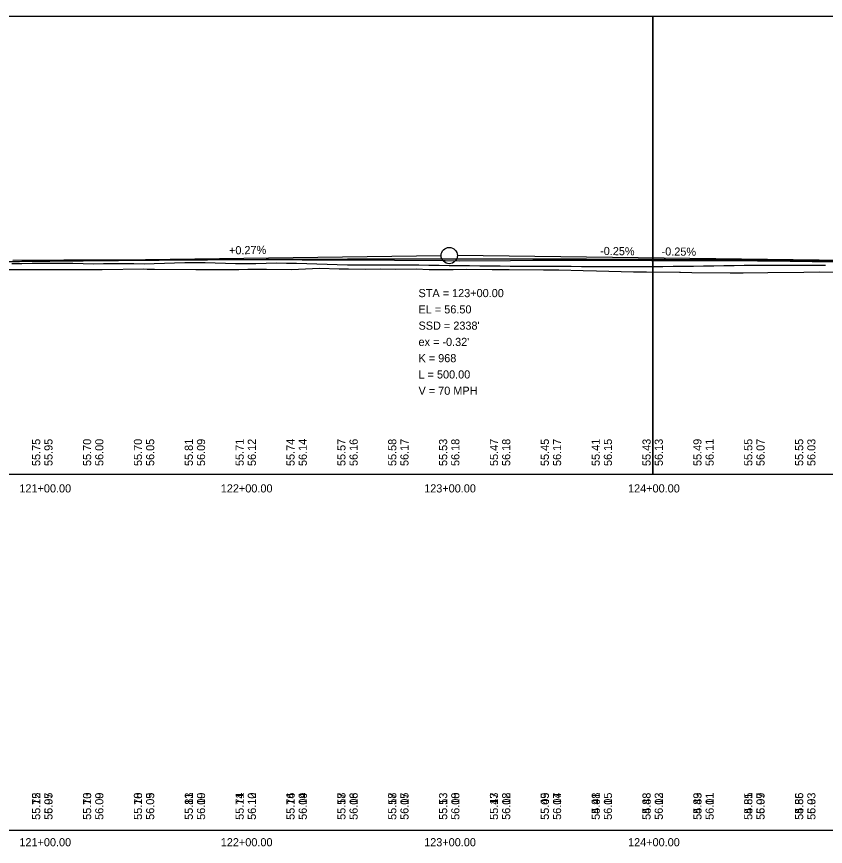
# Model space of a CAD drawing. Extents: x 3880794 to 3915434, y 287517 to 300173.
# Drawn here: x 3892625.7 to 3893023.2, y 297716.1 to 298124.2 of the extents above; entities that cross this region are included whole.
import ezdxf

# ---------------------------------------------------------------- set-up
doc = ezdxf.new("R2010")
doc.units = 0
for name, color, linetype in [('Level 1', 7, 'Continuous'), ('Level 2', 7, 'Continuous'), ('Level 30', 7, 'Continuous'), ('Level 31', 7, 'Continuous'), ('Level 32', 7, 'Continuous'), ('Level 62', 7, 'Continuous'), ('Level 63', 7, 'Continuous')]:
    doc.layers.add(name, color=color, linetype=linetype)

msp = doc.modelspace()

# ---------------------------------------------------------------- linework, layer by layer
at = {"layer": 'Level 1'}
for p, q in [((3892588.3, 298003.36), (3892834.3, 298006.64)), ((3893088.3, 298003.57), (3892842.3, 298006.64))]:
    msp.add_line(p, q, dxfattribs=at)
for points in [[(3892616.56, 297999.79), (3892639.44, 297999.81), (3892641.3, 297999.83), (3892663.4, 297999.82), (3892665.22, 297999.83), (3892667.75, 297999.83), (3892688.21, 298000.08), (3892689.9, 298000.07), (3892693.5, 298000.06), (3892713.77, 297999.85), (3892718.14, 297999.84), (3892734.88, 297999.84), (3892739.27, 297999.92), (3892739.69, 297999.91), (3892748.51, 298000.06), (3892760.72, 297999.87), (3892774.51, 298000.43), (3892784.27, 298000.12), (3892788.78, 298000.1), (3892797.04, 298000.03), (3892804.33, 298000.1), (3892812.08, 298000.01), (3892822.02, 298000.11), (3892828.45, 297999.86), (3892840.23, 297999.85), (3892846.7, 297999.95), (3892859.37, 297999.82), (3892867.77, 297999.84), (3892884.63, 297999.66), (3892892.2, 297999.64), (3892904.15, 297999.29)], [(3892904.15, 297999.29), (3892910.67, 297999.16), (3892928.87, 297998.63), (3892935.31, 297998.6), (3892951.49, 297998.47), (3892951.99, 297998.47), (3892957.61, 297998.4), (3892976.41, 297998.25), (3892982.73, 297998.21), (3892994.95, 297998.31), (3893012.52, 297998.46), (3893020.14, 297998.6), (3893032.16, 297998.58)]]:
    msp.add_lwpolyline(points, dxfattribs=at)
msp.add_circle((3892838.3, 298006.69), 4, dxfattribs=at)
msp.add_spline([(3892588.3, 298003.36), (3892598.3, 298003.49), (3892608.3, 298003.61), (3892618.3, 298003.73), (3892628.3, 298003.85), (3892638.3, 298003.96), (3892648.3, 298004.06), (3892658.3, 298004.16), (3892668.3, 298004.26), (3892678.3, 298004.35), (3892688.3, 298004.43), (3892698.3, 298004.51), (3892708.3, 298004.59), (3892718.3, 298004.65), (3892728.3, 298004.72), (3892738.3, 298004.78), (3892748.3, 298004.83), (3892758.3, 298004.88), (3892768.3, 298004.92), (3892778.3, 298004.96), (3892788.3, 298004.99), (3892798.3, 298005.02), (3892808.3, 298005.04), (3892818.3, 298005.06), (3892828.3, 298005.07), (3892838.3, 298005.08), (3892848.3, 298005.08), (3892858.3, 298005.07), (3892868.3, 298005.07), (3892878.3, 298005.05), (3892888.3, 298005.03), (3892898.3, 298005.01), (3892908.3, 298004.98), (3892918.3, 298004.94), (3892928.3, 298004.9), (3892938.3, 298004.86), (3892948.3, 298004.81), (3892958.3, 298004.75), (3892968.3, 298004.69), (3892978.3, 298004.63), (3892988.3, 298004.56), (3892998.3, 298004.48), (3893008.3, 298004.4), (3893018.3, 298004.31), (3893028.3, 298004.22), (3893038.3, 298004.13), (3893048.3, 298004.02), (3893058.3, 298003.92), (3893068.3, 298003.8), (3893078.3, 298003.69), (3893088.3, 298003.57)], degree=3, dxfattribs=at)
at = {"layer": 'Level 2'}
for p, q in [((3892623.88, 298004.43), (3892648.81, 298004.59)), ((3892648.81, 298004.59), (3892656.82, 298004.65)), ((3892656.82, 298004.65), (3892666.09, 298004.65)), ((3892666.09, 298004.65), (3892681.41, 298004.62)), ((3892681.41, 298004.62), (3892681.84, 298004.63)), ((3892681.84, 298004.63), (3892683.66, 298004.62)), ((3892683.66, 298004.62), (3892707.81, 298004.67)), ((3892707.81, 298004.67), (3892708.65, 298004.66)), ((3892708.65, 298004.66), (3892733.26, 298004.7)), ((3892733.26, 298004.7), (3892737.13, 298004.71)), ((3892737.13, 298004.71), (3892740.91, 298004.7)), ((3892740.91, 298004.7), (3892765.96, 298004.66)), ((3892765.96, 298004.66), (3892778.03, 298004.64)), ((3892778.03, 298004.64), (3892803.06, 298004.51)), ((3892803.06, 298004.51), (3892811.36, 298004.47)), ((3892811.36, 298004.47), (3892836.34, 298004.22)), ((3892836.34, 298004.22), (3892843.52, 298004.15)), ((3892843.52, 298004.15), (3892868.45, 298004.3)), ((3892868.45, 298004.3), (3892879.38, 298004.37)), ((3892879.38, 298004.37), (3892904.37, 298004.41)), ((3892904.37, 298004.41), (3892912.7, 298004.42)), ((3892912.7, 298004.42), (3892913.6, 298004.42)), ((3892913.6, 298004.42), (3892937.65, 298004.31)), ((3892937.65, 298004.31), (3892950.05, 298004.25)), ((3892950.05, 298004.25), (3892950.78, 298004.25)), ((3892950.78, 298004.25), (3892975.58, 298004.19)), ((3892975.58, 298004.19), (3892989.86, 298004.16)), ((3892989.86, 298004.16), (3892991.74, 298004.15)), ((3892991.74, 298004.15), (3892994.99, 298004.1)), ((3892994.99, 298004.1), (3893016.67, 298003.77)), ((3893019.92, 298003.72), (3893044.69, 298003.93)), ((3893016.67, 298003.77), (3893019.92, 298003.72))]:
    msp.add_line(p, q, dxfattribs=at)
msp.add_lwpolyline([(3892623.3, 298002.83), (3892628.3, 298002.84), (3892633.3, 298002.9), (3892638.3, 298002.96), (3892643.3, 298002.95), (3892648.3, 298002.92), (3892653.3, 298002.89), (3892658.3, 298002.73), (3892663.3, 298002.69), (3892668.3, 298002.79), (3892673.3, 298002.8), (3892678.3, 298002.79), (3892683.3, 298002.73), (3892688.3, 298002.67), (3892693.3, 298002.72), (3892698.3, 298002.91), (3892703.3, 298003.12), (3892708.3, 298003.19), (3892713.3, 298003.22), (3892718.3, 298003.25), (3892723.3, 298003.16), (3892728.3, 298002.88), (3892733.3, 298002.82), (3892738.3, 298002.74), (3892743.3, 298002.83), (3892748.3, 298002.93), (3892753.3, 298003.03), (3892758.3, 298003), (3892763.3, 298002.88), (3892768.3, 298002.73), (3892773.3, 298002.56), (3892778.3, 298002.38), (3892783.3, 298002.21), (3892788.3, 298002.06), (3892793.3, 298002.08), (3892798.3, 298002.06), (3892803.3, 298002.07), (3892808.3, 298002.09), (3892813.3, 298002.1), (3892818.3, 298002.11), (3892823.3, 298002.05), (3892828.3, 298001.98), (3892833.3, 298001.92), (3892838.3, 298001.85), (3892843.3, 298001.79), (3892848.3, 298001.72), (3892853.3, 298001.6), (3892858.3, 298001.58), (3892863.3, 298001.55), (3892868.3, 298001.53), (3892873.3, 298001.5), (3892878.3, 298001.48), (3892883.3, 298001.46), (3892888.3, 298001.43), (3892893.3, 298001.43), (3892898.3, 298001.39), (3892903.3, 298001.35), (3892908.3, 298001.31), (3892913.3, 298001.27), (3892918.3, 298001.22), (3892923.3, 298001.29), (3892928.3, 298001.3), (3892933.3, 298001.33), (3892938.3, 298001.35), (3892943.3, 298001.37), (3892948.3, 298001.39), (3892953.3, 298001.47), (3892958.3, 298001.54), (3892963.3, 298001.62), (3892968.3, 298001.7), (3892973.3, 298001.78), (3892978.3, 298001.86), (3892983.3, 298001.92), (3892988.3, 298001.92), (3892993.3, 298001.95), (3892998.3, 298001.95), (3893003.3, 298001.95), (3893008.3, 298001.95), (3893013.3, 298001.95), (3893018.3, 298001.95), (3893023.3, 298001.95)], dxfattribs=at)
at = {"layer": 'Level 62'}
for points in [[(3892238.3, 297899.19), (3892938.3, 297899.19), (3892938.3, 298124.19), (3892238.3, 298124.19)], [(3892238.3, 297899.19), (3892938.3, 297899.19), (3892938.3, 298124.19), (3892238.3, 298124.19)], [(3892938.3, 297899.19), (3893638.3, 297899.19), (3893638.3, 298124.19), (3892938.3, 298124.19)], [(3892938.3, 297899.19), (3893638.3, 297899.19), (3893638.3, 298124.19), (3892938.3, 298124.19)]]:
    msp.add_lwpolyline(points, close=True, dxfattribs=at)
at = {"layer": 'Level 63'}
msp.add_line((3881538.3, 297724.19), (3896411.35, 297724.19), dxfattribs=at)

# ---------------------------------------------------------------- texts
at = {"layer": 'Level 30'}
for s, p in [('121+00.00', (3892627.02, 297890.19)), ('121+00.00', (3892627.02, 297890.19)), ('122+00.00', (3892726.01, 297890.19)), ('122+00.00', (3892726.01, 297890.19)), ('123+00.00', (3892825.98, 297890.19)), ('123+00.00', (3892825.98, 297890.19)), ('124+00.00', (3892926.2, 297890.19)), ('124+00.00', (3892926.2, 297890.19)), ('121+00.00', (3892627.02, 297716.19)), ('121+00.00', (3892627.02, 297716.19)), ('122+00.00', (3892726.01, 297716.19)), ('122+00.00', (3892726.01, 297716.19)), ('123+00.00', (3892825.98, 297716.19)), ('123+00.00', (3892825.98, 297716.19)), ('124+00.00', (3892926.2, 297716.19)), ('124+00.00', (3892926.2, 297716.19))]:
    msp.add_text(s, height=4, dxfattribs=at).set_placement(p)
at = {"layer": 'Level 31'}
for s, rotation, p in [('+0.27%', 0.7639, (3892730.09, 298007.25)), ('-0.25%', 359.2838, (3892912.44, 298006.97)), ('-0.25%', 359.2838, (3892942.66, 298006.74)), ('55.95', 90, (3892643.3, 297903.19)), ('56.00', 90, (3892668.3, 297903.19)), ('56.05', 90, (3892693.3, 297903.19)), ('56.09', 90, (3892718.3, 297903.19)), ('56.12', 90, (3892743.3, 297903.19)), ('56.14', 90, (3892768.3, 297903.19)), ('56.16', 90, (3892793.3, 297903.19)), ('56.17', 90, (3892818.3, 297903.19)), ('56.18', 90, (3892843.3, 297903.19)), ('56.18', 90, (3892868.3, 297903.19)), ('56.17', 90, (3892893.3, 297903.19)), ('56.15', 90, (3892918.3, 297903.19)), ('56.13', 90, (3892943.3, 297903.19)), ('56.11', 90, (3892968.3, 297903.19)), ('56.07', 90, (3892993.3, 297903.19)), ('56.03', 90, (3893018.3, 297903.19)), ('55.12', 90, (3892637.3, 297729.19)), ('55.95', 90, (3892643.3, 297729.19)), ('55.13', 90, (3892662.3, 297729.19)), ('56.00', 90, (3892668.3, 297729.19)), ('55.18', 90, (3892687.3, 297729.19)), ('56.05', 90, (3892693.3, 297729.19)), ('55.13', 90, (3892712.3, 297729.19)), ('56.09', 90, (3892718.3, 297729.19)), ('55.14', 90, (3892737.3, 297729.19)), ('56.12', 90, (3892743.3, 297729.19)), ('55.16', 90, (3892762.3, 297729.19)), ('56.14', 90, (3892768.3, 297729.19)), ('55.18', 90, (3892787.3, 297729.19)), ('56.16', 90, (3892793.3, 297729.19)), ('55.17', 90, (3892812.3, 297729.19)), ('56.17', 90, (3892818.3, 297729.19)), ('55.13', 90, (3892837.3, 297729.19)), ('56.18', 90, (3892843.3, 297729.19)), ('55.13', 90, (3892862.3, 297729.19)), ('56.18', 90, (3892868.3, 297729.19)), ('55.09', 90, (3892887.3, 297729.19)), ('56.17', 90, (3892893.3, 297729.19)), ('54.98', 90, (3892912.3, 297729.19)), ('56.15', 90, (3892918.3, 297729.19)), ('54.88', 90, (3892937.3, 297729.19)), ('56.13', 90, (3892943.3, 297729.19)), ('54.83', 90, (3892962.3, 297729.19)), ('56.11', 90, (3892968.3, 297729.19)), ('54.81', 90, (3892987.3, 297729.19)), ('56.07', 90, (3892993.3, 297729.19)), ('54.86', 90, (3893012.3, 297729.19)), ('56.03', 90, (3893018.3, 297729.19))]:
    msp.add_text(s, height=4, rotation=rotation, dxfattribs=at).set_placement(p)
for s, p in [('STA = 123+00.00', (3892823.21, 297986.22)), ('EL = 56.50', (3892823.21, 297978.22)), ("SSD = 2338'", (3892823.21, 297970.22)), ("ex = -0.32'", (3892823.21, 297962.22)), ('K = 968', (3892823.21, 297954.22)), ('L = 500.00', (3892823.21, 297946.22)), ('V = 70 MPH', (3892823.21, 297938.22))]:
    msp.add_text(s, height=4, dxfattribs=at).set_placement(p)
at = {"layer": 'Level 32'}
for s, p in [('55.75', (3892637.3, 297903.19)), ('55.70', (3892662.3, 297903.19)), ('55.70', (3892687.3, 297903.19)), ('55.81', (3892712.3, 297903.19)), ('55.71', (3892737.3, 297903.19)), ('55.74', (3892762.3, 297903.19)), ('55.57', (3892787.3, 297903.19)), ('55.58', (3892812.3, 297903.19)), ('55.53', (3892837.3, 297903.19)), ('55.47', (3892862.3, 297903.19)), ('55.45', (3892887.3, 297903.19)), ('55.41', (3892912.3, 297903.19)), ('55.43', (3892937.3, 297903.19)), ('55.49', (3892962.3, 297903.19)), ('55.55', (3892987.3, 297903.19)), ('55.55', (3893012.3, 297903.19)), ('55.75', (3892637.3, 297729.19)), ('56.07', (3892643.3, 297729.19)), ('55.70', (3892662.3, 297729.19)), ('56.09', (3892668.3, 297729.19)), ('55.70', (3892687.3, 297729.19)), ('56.09', (3892693.3, 297729.19)), ('55.81', (3892712.3, 297729.19)), ('56.10', (3892718.3, 297729.19)), ('55.71', (3892737.3, 297729.19)), ('56.10', (3892743.3, 297729.19)), ('55.74', (3892762.3, 297729.19)), ('56.09', (3892768.3, 297729.19)), ('55.57', (3892787.3, 297729.19)), ('56.08', (3892793.3, 297729.19)), ('55.58', (3892812.3, 297729.19)), ('56.05', (3892818.3, 297729.19)), ('55.53', (3892837.3, 297729.19)), ('56.00', (3892843.3, 297729.19)), ('55.47', (3892862.3, 297729.19)), ('56.02', (3892868.3, 297729.19)), ('55.45', (3892887.3, 297729.19)), ('56.04', (3892893.3, 297729.19)), ('55.41', (3892912.3, 297729.19)), ('56.05', (3892918.3, 297729.19)), ('55.43', (3892937.3, 297729.19)), ('56.02', (3892943.3, 297729.19)), ('55.49', (3892962.3, 297729.19)), ('56.01', (3892968.3, 297729.19)), ('55.55', (3892987.3, 297729.19)), ('55.99', (3892993.3, 297729.19)), ('55.55', (3893012.3, 297729.19)), ('55.93', (3893018.3, 297729.19))]:
    msp.add_text(s, height=4, rotation=90, dxfattribs=at).set_placement(p)

doc.saveas('drawing.dxf')
